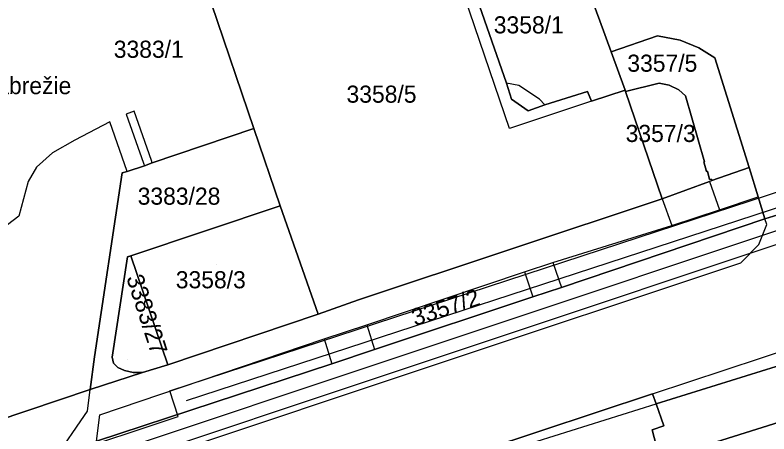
# Model space of a CAD drawing. Extents: x -264070 to -262271, y -1238894 to -1238141.
# Drawn here: x -262811.1 to -262723.1, y -1238640 to -1238591 of the extents above; entities that cross this region are included whole.
import ezdxf

# ---------------------------------------------------------------- set-up
doc = ezdxf.new("R2010")
doc.units = 0
for name, color, linetype in [('body_kn', 7, 'Continuous'), ('kladpar_druhypozemkov', 7, 'Continuous'), ('kladpar_hranice', 7, 'Continuous'), ('kladpar_parcelnecisla', 7, 'Continuous'), ('kladpar_plochy', 7, 'Continuous'), ('popisy', 7, 'Continuous'), ('tarchy_linie', 7, 'Continuous'), ('zappar_hrandruhpozemk', 7, 'Continuous')]:
    doc.layers.add(name, color=color, linetype=linetype)

msp = doc.modelspace()

# ---------------------------------------------------------------- linework, layer by layer
at = {"layer": 'body_kn'}
for p, q in [((-262742.82, -1238591.72), (-262742.82, -1238591.72)), ((-262736.1, -1238593.48), (-262736.1, -1238593.48)), ((-262733.44, -1238593.97), (-262733.44, -1238593.97)), ((-262731.24, -1238594.86), (-262731.24, -1238594.86)), ((-262741.51, -1238595.33), (-262741.51, -1238595.33)), ((-262741.51, -1238595.33), (-262741.51, -1238595.33)), ((-262729.39, -1238596.03), (-262729.39, -1238596.03)), ((-262753.73, -1238599.01), (-262753.73, -1238599.01)), ((-262752.3, -1238599.25), (-262752.3, -1238599.25)), ((-262735.9, -1238598.99), (-262735.9, -1238598.99)), ((-262734.71, -1238599.22), (-262734.71, -1238599.22)), ((-262744.26, -1238599.95), (-262744.26, -1238599.95)), ((-262739.88, -1238599.8), (-262739.88, -1238599.8)), ((-262739.82, -1238599.96), (-262739.82, -1238599.96)), ((-262733.58, -1238599.79), (-262733.58, -1238599.79)), ((-262732.83, -1238600.47), (-262732.83, -1238600.47)), ((-262753.15, -1238600.87), (-262753.15, -1238600.87)), ((-262749.88, -1238600.86), (-262749.88, -1238600.86)), ((-262743.79, -1238601.11), (-262743.79, -1238601.11)), ((-262743.79, -1238601.11), (-262743.79, -1238601.11)), ((-262751.19, -1238602.22), (-262751.19, -1238602.22)), ((-262749.26, -1238601.54), (-262749.26, -1238601.54)), ((-262749.26, -1238601.54), (-262749.26, -1238601.54)), ((-262798.17, -1238602.6), (-262798.17, -1238602.6)), ((-262797.24, -1238602.28), (-262797.24, -1238602.28)), ((-262800.05, -1238603.52), (-262800.05, -1238603.52)), ((-262783.26, -1238604.28), (-262783.26, -1238604.28)), ((-262783.26, -1238604.28), (-262783.26, -1238604.28)), ((-262753.36, -1238604.31), (-262753.36, -1238604.31)), ((-262804.14, -1238605.64), (-262804.14, -1238605.64)), ((-262806.75, -1238607.15), (-262806.75, -1238607.15)), ((-262796.14, -1238608.35), (-262796.14, -1238608.35)), ((-262795.2, -1238608.02), (-262795.2, -1238608.02)), ((-262795.11, -1238608.29), (-262795.11, -1238608.29)), ((-262795.11, -1238608.29), (-262795.11, -1238608.29)), ((-262730.67, -1238608.18), (-262730.67, -1238608.18)), ((-262730.61, -1238608.17), (-262730.61, -1238608.17)), ((-262808.64, -1238608.8), (-262808.64, -1238608.8)), ((-262796.01, -1238608.64), (-262796.01, -1238608.64)), ((-262730.26, -1238609.29), (-262730.26, -1238609.29)), ((-262725.39, -1238608.86), (-262725.39, -1238608.86)), ((-262798.63, -1238609.46), (-262798.63, -1238609.46)), ((-262798.03, -1238609.31), (-262798.03, -1238609.31)), ((-262798.03, -1238609.31), (-262798.03, -1238609.31)), ((-262730.37, -1238609.32), (-262730.37, -1238609.32)), ((-262809.63, -1238610.5), (-262809.63, -1238610.5)), ((-262730.02, -1238610.49), (-262730.02, -1238610.49)), ((-262730.02, -1238610.49), (-262730.02, -1238610.49)), ((-262730, -1238610.24), (-262730, -1238610.24)), ((-262729.79, -1238610.2), (-262729.79, -1238610.2)), ((-262729.73, -1238610.39), (-262729.73, -1238610.39)), ((-262735.54, -1238612.51), (-262735.54, -1238612.51)), ((-262735.54, -1238612.51), (-262735.54, -1238612.51)), ((-262724.33, -1238612.29), (-262724.33, -1238612.29)), ((-262780.15, -1238613.32), (-262780.15, -1238613.32)), ((-262780.15, -1238613.32), (-262780.15, -1238613.32)), ((-262810.72, -1238614.52), (-262810.72, -1238614.52)), ((-262728.82, -1238613.81), (-262728.82, -1238613.81)), ((-262728.82, -1238613.81), (-262728.82, -1238613.81)), ((-262723.53, -1238614.84), (-262723.53, -1238614.84)), ((-262734.4, -1238615.64), (-262734.4, -1238615.64)), ((-262723.32, -1238615.51), (-262723.32, -1238615.51)), ((-262724.23, -1238617.87), (-262724.23, -1238617.87)), ((-262798.02, -1238619.29), (-262798.02, -1238619.29)), ((-262797.62, -1238619.16), (-262797.62, -1238619.16)), ((-262797.62, -1238619.16), (-262797.62, -1238619.16)), ((-262748.3, -1238619.96), (-262748.3, -1238619.96)), ((-262748.3, -1238619.96), (-262748.3, -1238619.96)), ((-262726.35, -1238620), (-262726.35, -1238620)), ((-262751.63, -1238621.05), (-262751.63, -1238621.05)), ((-262751.63, -1238621.05), (-262751.63, -1238621.05)), ((-262747.3, -1238622.86), (-262747.3, -1238622.86)), ((-262750.66, -1238623.97), (-262750.66, -1238623.97)), ((-262771.01, -1238624.31), (-262771.01, -1238624.31)), ((-262775.73, -1238625.98), (-262775.73, -1238625.98)), ((-262775.73, -1238625.98), (-262775.73, -1238625.98)), ((-262770.06, -1238627.24), (-262770.06, -1238627.24)), ((-262770.06, -1238627.24), (-262770.06, -1238627.24)), ((-262775.04, -1238628.86), (-262775.04, -1238628.86)), ((-262775.04, -1238628.86), (-262775.04, -1238628.86)), ((-262769.15, -1238630.12), (-262769.15, -1238630.12)), ((-262801.88, -1238630.97), (-262801.88, -1238630.97)), ((-262799.81, -1238631.03), (-262799.81, -1238631.03)), ((-262799.64, -1238631.71), (-262799.64, -1238631.71)), ((-262793.29, -1238631.93), (-262793.29, -1238631.93)), ((-262774.15, -1238631.78), (-262774.15, -1238631.78)), ((-262762.82, -1238632.15), (-262762.82, -1238632.15)), ((-262762.82, -1238632.15), (-262762.82, -1238632.15)), ((-262799.14, -1238632.23), (-262799.14, -1238632.23)), ((-262798.37, -1238632.59), (-262798.37, -1238632.59)), ((-262797.34, -1238632.83), (-262797.34, -1238632.83)), ((-262796.24, -1238632.8), (-262796.24, -1238632.8)), ((-262802.35, -1238634.79), (-262802.35, -1238634.79)), ((-262793.07, -1238634.95), (-262793.07, -1238634.95)), ((-262736.65, -1238635.31), (-262736.65, -1238635.31)), ((-262736.65, -1238635.31), (-262736.65, -1238635.31)), ((-262791.11, -1238636.1), (-262791.11, -1238636.1)), ((-262736.24, -1238636.49), (-262736.24, -1238636.49)), ((-262802.67, -1238637.34), (-262802.67, -1238637.34)), ((-262801.22, -1238637.75), (-262801.22, -1238637.75)), ((-262792.09, -1238637.94), (-262792.09, -1238637.94)), ((-262803.44, -1238638.47), (-262803.44, -1238638.47)), ((-262735.34, -1238639.04), (-262735.34, -1238639.04)), ((-262736.71, -1238639.53), (-262736.71, -1238639.53))]:
    msp.add_line(p, q, dxfattribs=at)
at = {"layer": 'kladpar_druhypozemkov'}
for p, q in [((-262750.56, -1238591.43), (-262750.56, -1238591.43)), ((-262794.83, -1238594.33), (-262794.83, -1238594.33)), ((-262735.58, -1238596.12), (-262735.58, -1238596.12)), ((-262767.36, -1238599.25), (-262767.36, -1238599.25)), ((-262734.78, -1238603.6), (-262734.78, -1238603.6)), ((-262790.36, -1238611.33), (-262790.36, -1238611.33)), ((-262787.6, -1238620.16), (-262787.6, -1238620.16)), ((-262760.63, -1238623.3), (-262760.63, -1238623.3)), ((-262797.96, -1238631.34), (-262797.96, -1238631.34))]:
    msp.add_line(p, q, dxfattribs=at)
at = {"layer": 'kladpar_hranice'}
for points in [[(-262789.33, -1238514.68), (-262781.41, -1238540.21), (-262774.47, -1238562.46), (-262769.95, -1238576.95), (-262769, -1238579.99), (-262768.04, -1238583.09), (-262785.54, -1238588.81), (-262786.09, -1238587.16), (-262788.67, -1238588.04), (-262788.2, -1238589.74), (-262783.26, -1238604.28), (-262795.11, -1238608.29), (-262796.01, -1238608.64), (-262798.03, -1238609.31), (-262798.63, -1238609.46), (-262801.88, -1238630.97), (-262802.35, -1238634.79), (-262813.39, -1238638.51)], [(-262748.7, -1238574.36), (-262744.5, -1238586.83), (-262744.02, -1238588.38), (-262743.89, -1238588.82), (-262742.82, -1238591.72), (-262741.51, -1238595.33), (-262739.88, -1238599.8), (-262743.79, -1238601.11), (-262744.26, -1238599.95), (-262749.26, -1238601.54), (-262751.19, -1238602.22), (-262753.15, -1238600.87), (-262753.73, -1238599.01), (-262758.86, -1238584.22), (-262752.69, -1238582.25), (-262753.89, -1238578.72), (-262754.73, -1238576.41), (-262748.7, -1238574.36)], [(-262716.97, -1238612.82), (-262723.53, -1238614.84), (-262724.33, -1238612.29), (-262725.39, -1238608.86), (-262729.39, -1238596.03), (-262731.24, -1238594.86), (-262733.44, -1238593.97), (-262736.1, -1238593.48), (-262741.51, -1238595.33), (-262742.82, -1238591.72), (-262743.89, -1238588.82), (-262698.48, -1238574.68)], [(-262775.73, -1238625.98), (-262780.15, -1238613.32), (-262783.26, -1238604.28), (-262788.2, -1238589.74), (-262785.54, -1238588.81), (-262768.04, -1238583.09), (-262761.4, -1238580.84), (-262761.27, -1238581.18), (-262753.89, -1238578.72), (-262752.69, -1238582.25), (-262758.86, -1238584.22), (-262753.73, -1238599.01), (-262753.15, -1238600.87), (-262751.19, -1238602.22), (-262749.26, -1238601.54), (-262744.26, -1238599.95), (-262743.79, -1238601.11), (-262739.88, -1238599.8), (-262739.82, -1238599.96), (-262735.54, -1238612.51), (-262771.01, -1238624.31), (-262775.73, -1238625.98)], [(-262735.99, -1238642.2), (-262736.71, -1238639.53), (-262735.34, -1238639.04), (-262736.24, -1238636.49), (-262671.41, -1238616.29), (-262597.4, -1238593.4), (-262597.75, -1238594.31), (-262596.44, -1238594.85), (-262596.51, -1238595.7), (-262594.25, -1238596.52), (-262597.86, -1238597.78), (-262598.76, -1238598.09), (-262599.87, -1238598.48), (-262608.95, -1238601.66), (-262558.66, -1238630.19)], [(-262741.51, -1238595.33), (-262736.1, -1238593.48), (-262733.44, -1238593.97), (-262731.24, -1238594.86), (-262729.39, -1238596.03), (-262725.39, -1238608.86), (-262729.73, -1238610.39), (-262729.79, -1238610.2), (-262730, -1238610.24), (-262730.26, -1238609.29), (-262730.37, -1238609.32), (-262730.67, -1238608.18), (-262730.61, -1238608.17), (-262732.83, -1238600.47), (-262733.58, -1238599.79), (-262734.71, -1238599.22), (-262735.9, -1238598.99), (-262739.82, -1238599.96), (-262739.88, -1238599.8), (-262741.51, -1238595.33)], [(-262801.62, -1238640.83), (-262774.15, -1238631.78), (-262769.15, -1238630.12), (-262750.66, -1238623.97), (-262747.3, -1238622.86), (-262723.53, -1238614.84), (-262716.97, -1238612.82), (-262708.93, -1238610.13), (-262706.81, -1238609.46), (-262691.58, -1238604.4), (-262689.5, -1238603.73), (-262674.14, -1238598.63)], [(-262730.02, -1238610.49), (-262735.54, -1238612.51), (-262739.82, -1238599.96), (-262735.9, -1238598.99), (-262734.71, -1238599.22), (-262733.58, -1238599.79), (-262732.83, -1238600.47), (-262730.61, -1238608.17), (-262730.67, -1238608.18), (-262730.37, -1238609.32), (-262730.26, -1238609.29), (-262730, -1238610.24), (-262729.79, -1238610.2), (-262729.73, -1238610.39), (-262730.02, -1238610.49)], [(-262783.26, -1238604.28), (-262780.15, -1238613.32), (-262797.62, -1238619.16), (-262798.02, -1238619.29), (-262799.81, -1238631.03), (-262799.64, -1238631.71), (-262799.14, -1238632.23), (-262798.37, -1238632.59), (-262797.34, -1238632.83), (-262796.24, -1238632.8), (-262802.35, -1238634.79), (-262801.88, -1238630.97), (-262798.63, -1238609.46), (-262798.03, -1238609.31), (-262796.01, -1238608.64), (-262795.11, -1238608.29), (-262783.26, -1238604.28)], [(-262735.54, -1238612.51), (-262730.02, -1238610.49), (-262729.73, -1238610.39), (-262725.39, -1238608.86), (-262724.33, -1238612.29), (-262723.53, -1238614.84), (-262747.3, -1238622.86), (-262750.66, -1238623.97), (-262769.15, -1238630.12), (-262774.15, -1238631.78), (-262801.62, -1238640.83)], [(-262812.14, -1238640.8), (-262812.89, -1238639.95), (-262813.39, -1238638.51), (-262802.35, -1238634.79), (-262796.24, -1238632.8), (-262793.29, -1238631.93), (-262775.73, -1238625.98), (-262771.01, -1238624.31), (-262735.54, -1238612.51)], [(-262633.15, -1238644.21), (-262643.28, -1238612.19), (-262656.14, -1238616.11), (-262655.82, -1238617.26), (-262665.21, -1238620.49), (-262683.43, -1238626.55), (-262736.63, -1238643.27)], [(-262780.15, -1238613.32), (-262775.73, -1238625.98), (-262793.29, -1238631.93), (-262797.62, -1238619.16), (-262780.15, -1238613.32)], [(-262671.41, -1238616.29), (-262736.24, -1238636.49), (-262736.65, -1238635.31), (-262762.99, -1238644.02)], [(-262797.62, -1238619.16), (-262793.29, -1238631.93), (-262796.24, -1238632.8), (-262797.34, -1238632.83), (-262798.37, -1238632.59), (-262799.14, -1238632.23), (-262799.64, -1238631.71), (-262799.81, -1238631.03), (-262798.02, -1238619.29), (-262797.62, -1238619.16)], [(-262683.93, -1238702.82), (-262714.42, -1238712.3), (-262736.63, -1238643.27), (-262683.43, -1238626.55), (-262679.56, -1238638.28), (-262677.4, -1238644.79), (-262649.98, -1238636.07), (-262645.74, -1238649.36), (-262632.99, -1238645.39), (-262633.15, -1238644.21)], [(-262762.99, -1238644.02), (-262736.65, -1238635.31), (-262736.24, -1238636.49), (-262735.34, -1238639.04), (-262736.71, -1238639.53), (-262735.99, -1238642.2)]]:
    msp.add_lwpolyline(points, dxfattribs=at)
at = {"layer": 'kladpar_plochy'}
for p, q in [((-262788.2, -1238589.74), (-262783.26, -1238604.28)), ((-262783.26, -1238604.28), (-262795.11, -1238608.29)), ((-262795.11, -1238608.29), (-262796.01, -1238608.64)), ((-262796.01, -1238608.64), (-262798.03, -1238609.31)), ((-262798.63, -1238609.46), (-262801.88, -1238630.97)), ((-262798.03, -1238609.31), (-262798.63, -1238609.46)), ((-262801.88, -1238630.97), (-262802.35, -1238634.79)), ((-262802.35, -1238634.79), (-262813.39, -1238638.51))]:
    msp.add_line(p, q, dxfattribs=at)
for points in [[(-262748.7, -1238574.36), (-262744.5, -1238586.83), (-262744.02, -1238588.38), (-262743.89, -1238588.82), (-262742.82, -1238591.72), (-262741.51, -1238595.33), (-262739.88, -1238599.8), (-262743.79, -1238601.11), (-262744.26, -1238599.95), (-262749.26, -1238601.54), (-262751.19, -1238602.22), (-262753.15, -1238600.87), (-262753.73, -1238599.01), (-262758.86, -1238584.22), (-262752.69, -1238582.25), (-262753.89, -1238578.72), (-262754.73, -1238576.41)], [(-262775.73, -1238625.98), (-262780.15, -1238613.32), (-262783.26, -1238604.28), (-262788.2, -1238589.74), (-262785.54, -1238588.81), (-262768.04, -1238583.09), (-262761.4, -1238580.84), (-262761.27, -1238581.18), (-262753.89, -1238578.72), (-262752.69, -1238582.25), (-262758.86, -1238584.22), (-262753.73, -1238599.01), (-262753.15, -1238600.87), (-262751.19, -1238602.22), (-262749.26, -1238601.54), (-262744.26, -1238599.95), (-262743.79, -1238601.11), (-262739.88, -1238599.8), (-262739.82, -1238599.96), (-262735.54, -1238612.51), (-262771.01, -1238624.31)], [(-262741.51, -1238595.33), (-262736.1, -1238593.48), (-262733.44, -1238593.97), (-262731.24, -1238594.86), (-262729.39, -1238596.03), (-262725.39, -1238608.86), (-262729.73, -1238610.39), (-262729.79, -1238610.2), (-262730, -1238610.24), (-262730.26, -1238609.29), (-262730.37, -1238609.32), (-262730.67, -1238608.18), (-262730.61, -1238608.17), (-262732.83, -1238600.47), (-262733.58, -1238599.79), (-262734.71, -1238599.22), (-262735.9, -1238598.99), (-262739.82, -1238599.96), (-262739.88, -1238599.8)], [(-262730.02, -1238610.49), (-262735.54, -1238612.51), (-262739.82, -1238599.96), (-262735.9, -1238598.99), (-262734.71, -1238599.22), (-262733.58, -1238599.79), (-262732.83, -1238600.47), (-262730.61, -1238608.17), (-262730.67, -1238608.18), (-262730.37, -1238609.32), (-262730.26, -1238609.29), (-262730, -1238610.24), (-262729.79, -1238610.2), (-262729.73, -1238610.39)], [(-262783.26, -1238604.28), (-262780.15, -1238613.32), (-262797.62, -1238619.16), (-262798.02, -1238619.29), (-262799.81, -1238631.03), (-262799.64, -1238631.71), (-262799.14, -1238632.23), (-262798.37, -1238632.59), (-262797.34, -1238632.83), (-262796.24, -1238632.8), (-262802.35, -1238634.79), (-262801.88, -1238630.97), (-262798.63, -1238609.46), (-262798.03, -1238609.31), (-262796.01, -1238608.64), (-262795.11, -1238608.29)], [(-262780.15, -1238613.32), (-262775.73, -1238625.98), (-262793.29, -1238631.93), (-262797.62, -1238619.16)], [(-262797.62, -1238619.16), (-262793.29, -1238631.93), (-262796.24, -1238632.8), (-262797.34, -1238632.83), (-262798.37, -1238632.59), (-262799.14, -1238632.23), (-262799.64, -1238631.71), (-262799.81, -1238631.03), (-262798.02, -1238619.29)], [(-262732.37, -1238721.14), (-262745.88, -1238678.28), (-262746.84, -1238676.99), (-262750.04, -1238676.49), (-262787.22, -1238685.88), (-262789.22, -1238686.51), (-262793.29, -1238689.21), (-262795.31, -1238692.04), (-262801.04, -1238678.25), (-262803.97, -1238671.2), (-262806.17, -1238665.92), (-262806.09, -1238659.07), (-262804.77, -1238657.97), (-262803.27, -1238657.27), (-262802.12, -1238656.89), (-262791.59, -1238653.43), (-262762.99, -1238644.02), (-262736.65, -1238635.31), (-262736.24, -1238636.49), (-262735.34, -1238639.04), (-262736.71, -1238639.53), (-262735.99, -1238642.2), (-262736.63, -1238643.27), (-262714.42, -1238712.3)]]:
    msp.add_lwpolyline(points, close=True, dxfattribs=at)
for points in [[(-262716.97, -1238612.82), (-262723.53, -1238614.84), (-262724.33, -1238612.29), (-262725.39, -1238608.86), (-262729.39, -1238596.03), (-262731.24, -1238594.86), (-262733.44, -1238593.97), (-262736.1, -1238593.48), (-262741.51, -1238595.33), (-262742.82, -1238591.72), (-262743.89, -1238588.82), (-262698.48, -1238574.68)], [(-262735.99, -1238642.2), (-262736.71, -1238639.53), (-262735.34, -1238639.04), (-262736.24, -1238636.49), (-262671.41, -1238616.29), (-262597.4, -1238593.4), (-262597.75, -1238594.31), (-262596.44, -1238594.85), (-262596.51, -1238595.7), (-262594.25, -1238596.52), (-262597.86, -1238597.78), (-262598.76, -1238598.09), (-262599.87, -1238598.48), (-262608.95, -1238601.66), (-262558.66, -1238630.19), (-262557.61, -1238620.64), (-262556.85, -1238613.38), (-262556.65, -1238611.17), (-262553.13, -1238613.63), (-262552.82, -1238613.85), (-262551.4, -1238615.05), (-262556.57, -1238652.99)], [(-262812.14, -1238640.8), (-262812.89, -1238639.95), (-262813.39, -1238638.51), (-262802.35, -1238634.79), (-262796.24, -1238632.8), (-262793.29, -1238631.93), (-262775.73, -1238625.98), (-262771.01, -1238624.31), (-262735.54, -1238612.51), (-262730.02, -1238610.49), (-262729.73, -1238610.39), (-262725.39, -1238608.86), (-262724.33, -1238612.29), (-262723.53, -1238614.84), (-262747.3, -1238622.86), (-262750.66, -1238623.97), (-262769.15, -1238630.12), (-262774.15, -1238631.78), (-262801.62, -1238640.83)], [(-262633.15, -1238644.21), (-262643.28, -1238612.19), (-262656.14, -1238616.11), (-262655.82, -1238617.26), (-262665.21, -1238620.49), (-262683.43, -1238626.55), (-262736.63, -1238643.27)], [(-262801.62, -1238640.83), (-262774.15, -1238631.78), (-262769.15, -1238630.12), (-262750.66, -1238623.97), (-262747.3, -1238622.86), (-262723.53, -1238614.84), (-262716.97, -1238612.82)], [(-262671.41, -1238616.29), (-262736.24, -1238636.49), (-262736.65, -1238635.31), (-262762.99, -1238644.02)], [(-262736.63, -1238643.27), (-262683.43, -1238626.55), (-262679.56, -1238638.28), (-262677.4, -1238644.79), (-262649.98, -1238636.07), (-262645.74, -1238649.36)]]:
    msp.add_lwpolyline(points, dxfattribs=at)
at = {"layer": 'tarchy_linie'}
msp.add_line((-262791.11, -1238636.1), (-262717.6, -1238612.06), dxfattribs=at)
for points in [[(-262805.94, -1238644.2), (-262715.85, -1238614.12), (-262565.32, -1238565.56), (-262565.76, -1238563)], [(-262805.93, -1238642.56), (-262792.09, -1238637.94), (-262793.07, -1238634.95), (-262718.58, -1238610.56)], [(-262715.37, -1238615.59), (-262805.94, -1238645.83)]]:
    msp.add_lwpolyline(points, dxfattribs=at)
at = {"layer": 'zappar_hrandruhpozemk'}
for p, q in [((-262753.36, -1238604.31), (-262760.08, -1238584.65)), ((-262752.3, -1238599.25), (-262753.73, -1238599.01)), ((-262749.88, -1238600.86), (-262752.3, -1238599.25)), ((-262743.79, -1238601.11), (-262753.36, -1238604.31)), ((-262749.26, -1238601.54), (-262749.88, -1238600.86)), ((-262795.2, -1238608.02), (-262797.24, -1238602.28)), ((-262795.11, -1238608.29), (-262795.2, -1238608.02)), ((-262809.63, -1238610.5), (-262810.72, -1238614.52)), ((-262730.02, -1238610.49), (-262728.82, -1238613.81)), ((-262735.54, -1238612.51), (-262734.4, -1238615.64)), ((-262728.82, -1238613.81), (-262724.33, -1238612.29)), ((-262748.3, -1238619.96), (-262747.3, -1238622.86)), ((-262751.63, -1238621.05), (-262750.66, -1238623.97)), ((-262770.06, -1238627.24), (-262769.15, -1238630.12)), ((-262775.04, -1238628.86), (-262774.15, -1238631.78)), ((-262802.2, -1238645.27), (-262762.82, -1238632.15)), ((-262802.67, -1238637.34), (-262802.35, -1238634.79)), ((-262755.22, -1238642.41), (-262736.24, -1238636.49)), ((-262803.44, -1238638.47), (-262802.67, -1238637.34)), ((-262805.93, -1238642.04), (-262803.44, -1238638.47))]:
    msp.add_line(p, q, dxfattribs=at)
for points in [[(-262736.65, -1238635.31), (-262689.96, -1238619.86), (-262624.16, -1238598.23)], [(-262797.24, -1238602.28), (-262798.17, -1238602.6), (-262796.14, -1238608.35), (-262796.01, -1238608.64)], [(-262798.03, -1238609.31), (-262800.05, -1238603.52), (-262804.14, -1238605.64), (-262806.75, -1238607.15), (-262808.64, -1238608.8), (-262809.63, -1238610.5)], [(-262810.72, -1238614.52), (-262812.69, -1238616.05), (-262815.12, -1238616.87), (-262817.43, -1238618.67), (-262818.25, -1238620.97), (-262818.15, -1238629.68), (-262815.95, -1238634.93)], [(-262801.62, -1238640.83), (-262801.22, -1238637.75), (-262775.04, -1238628.86), (-262770.06, -1238627.24), (-262751.63, -1238621.05), (-262748.3, -1238619.96), (-262734.4, -1238615.64), (-262728.82, -1238613.81)], [(-262762.82, -1238632.15), (-262726.35, -1238620), (-262724.23, -1238617.87), (-262723.32, -1238615.51), (-262723.53, -1238614.84)]]:
    msp.add_lwpolyline(points, dxfattribs=at)

# ---------------------------------------------------------------- texts
at = {"layer": 'kladpar_parcelnecisla'}
for s, p in [('3358/1', (-262755.212, -1238593.18)), ('3383/1', (-262799.609, -1238596.03)), ('3357/5', (-262739.608, -1238597.66)), ('3358/5', (-262772.417, -1238601.28)), ('3357/3', (-262739.805, -1238605.87)), ('3383/28', (-262796.82, -1238613.2)), ('3358/3', (-262792.364, -1238622.97))]:
    msp.add_text(s, height=2, dxfattribs=at).set_placement(p)
for s, rotation, p in [('3383/27', 288, (-262798.167, -1238621.726)), ('3357/2', 18, (-262764.428, -1238627.402))]:
    msp.add_text(s, height=2, rotation=rotation, dxfattribs=at).set_placement(p)
at = {"layer": 'popisy'}
msp.add_text('Tyršovo nábrežie', height=2, dxfattribs=at).set_placement((-262825.082, -1238600.28))

doc.saveas('drawing.dxf')
